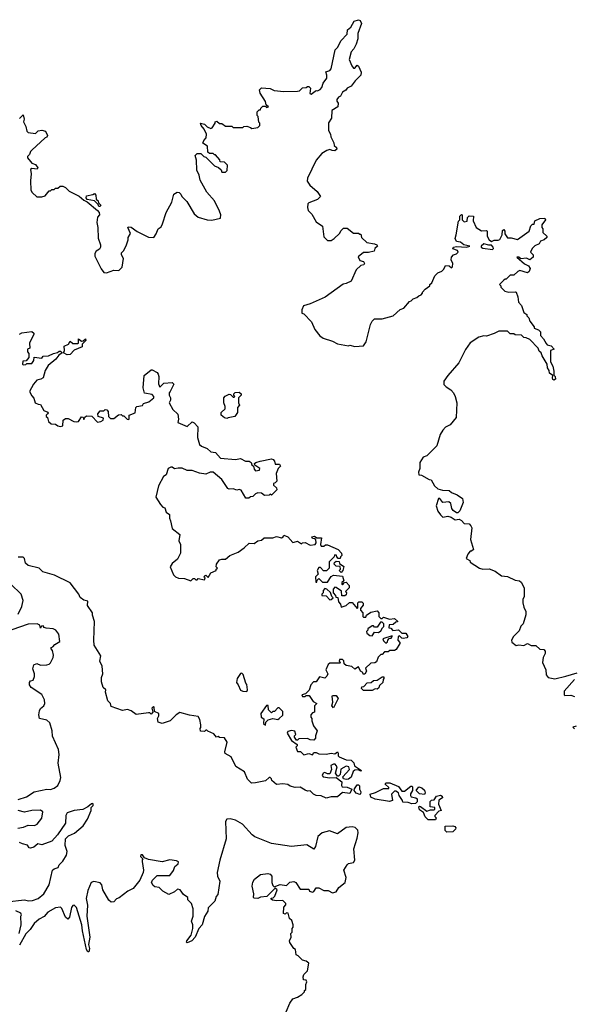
# Model space of a CAD drawing. Extents: x 2494118 to 2687960, y 757339 to 915227.
# Tile 277 of 364: x 2611727 to 2616184, y 892325 to 900246. Entities that reach past the tile are written whole.
import ezdxf

# ---------------------------------------------------------------- set-up
doc = ezdxf.new("R2010")
doc.units = 0

msp = doc.modelspace()

# ---------------------------------------------------------------- linework, layer by layer
at = {"layer": '0CON20XD'}
for points in [[(2611815, 898950), (2611817.5, 898875), (2611827.5, 898855), (2611865, 898820), (2611905, 898820), (2611931.7, 898828.3), (2611965, 898870), (2611975, 898870), (2611985, 898880), (2612005, 898880), (2612015, 898890), (2612035, 898890), (2612052.5, 898907.5), (2612075, 898906.7), (2612095, 898896.7), (2612125, 898866.7), (2612206.4, 898826.4), (2612245, 898794), (2612271.7, 898781.7), (2612355, 898712.5), (2612366.7, 898695), (2612370, 898675), (2612353, 898657), (2612347.5, 898615), (2612357.5, 898575), (2612358.3, 898488.3), (2612377.5, 898435), (2612377.5, 898415), (2612369.3, 898400.7), (2612342.5, 898385), (2612332.5, 898365), (2612332.5, 898345), (2612382.3, 898242.3), (2612405, 898212.5), (2612425, 898210), (2612485, 898232.5), (2612525, 898227.5), (2612553.3, 898255), (2612563.3, 898325), (2612547.5, 898355), (2612548.3, 898371.7), (2612565, 898390), (2612587.5, 898435), (2612600, 898475), (2612600, 898495), (2612620, 898525), (2612597.5, 898575), (2612600, 898580), (2612626.1, 898576.1), (2612672.5, 898542.5), (2612765, 898496.7), (2612806.7, 898493.3), (2612827, 898523), (2612842.5, 898565), (2612865, 898580), (2612877.5, 898605), (2612907.5, 898695), (2612951.7, 898778.3), (2612968.3, 898841.7), (2612995, 898857.5), (2613010, 898855), (2613025, 898842.5), (2613033.8, 898823.8), (2613073, 898783), (2613132.5, 898685), (2613165, 898657.5), (2613237, 898637), (2613275, 898632.5), (2613345, 898650), (2613347.5, 898675), (2613337, 898707), (2613295, 898790), (2613235, 898860), (2613180, 898955), (2613172.5, 898995), (2613152.5, 899035), (2613150, 899115), (2613140, 899155), (2613155, 899170), (2613185, 899170), (2613210, 899145), (2613225, 899140), (2613295, 899070), (2613328.3, 899058.3), (2613348.3, 899038.3), (2613355, 899020), (2613385, 899020), (2613398.3, 899031.7), (2613400, 899075), (2613375, 899100), (2613341.7, 899101.7), (2613338.3, 899118.3), (2613305, 899160), (2613295, 899160), (2613285, 899170), (2613255, 899170), (2613241.7, 899181.7), (2613238.3, 899228.3), (2613202.5, 899252.5), (2613210, 899275), (2613227.5, 899295), (2613230, 899325), (2613213.8, 899365), (2613188, 899395), (2613182.5, 899415), (2613215.6, 899405.6), (2613236.7, 899385), (2613265, 899371.2), (2613277.5, 899375), (2613300, 899415), (2613300, 899425), (2613315, 899430), (2613335, 899410), (2613355, 899410), (2613385, 899390), (2613435, 899390), (2613445, 899380), (2613525, 899380), (2613533, 899387), (2613555, 899390), (2613585, 899380), (2613595, 899370), (2613645, 899380), (2613660, 899395), (2613660, 899415), (2613653, 899423), (2613647, 899467), (2613640, 899475), (2613640, 899505), (2613655, 899520), (2613665, 899520), (2613670, 899535), (2613685, 899550), (2613705, 899550), (2613715, 899540), (2613730, 899545), (2613711.7, 899561.7), (2613707, 899587), (2613662.5, 899655), (2613658.3, 899681.7), (2613673, 899697), (2613745, 899692.5), (2613775, 899677.5), (2613855, 899667.5), (2613965, 899670), (2613980, 899675), (2614003, 899697), (2614035, 899700), (2614045, 899710), (2614055, 899710), (2614067.5, 899695), (2614063, 899653), (2614075, 899647.5), (2614105, 899672.5), (2614115, 899677.5), (2614125, 899673.3), (2614147.5, 899685), (2614159.5, 899700.5), (2614170, 899735), (2614200, 899775), (2614200.7, 899800.7), (2614193, 899827), (2614225, 899837.5), (2614235, 899850), (2614266.1, 900003.9), (2614287.5, 900025), (2614312.5, 900075), (2614365, 900130), (2614367.5, 900165), (2614393, 900187), (2614420, 900235), (2614456.2, 900246.2), (2614469.3, 900239.3), (2614480, 900215), (2614448.8, 900135), (2614448.3, 900091.7), (2614435, 900050), (2614418.3, 900011.7), (2614395, 899987.5), (2614378.8, 899925), (2614400, 899875), (2614415, 899857.5), (2614425, 899857.5), (2614445, 899880), (2614455, 899872.5), (2614477.5, 899825), (2614475, 899800), (2614427.5, 899755), (2614395, 899712.5), (2614365, 899696.7), (2614351.7, 899678.3), (2614326.1, 899663.9), (2614310, 899630), (2614295, 899623.3), (2614281.2, 899605), (2614280.7, 899590.7), (2614290, 899575), (2614287.5, 899545), (2614240, 899515), (2614237.5, 899455), (2614213.6, 899416.4), (2614212.5, 899355), (2614230, 899325), (2614233, 899303), (2614257.5, 899255), (2614260, 899235), (2614278.8, 899218.8), (2614280, 899205), (2614265, 899192.5), (2614243.6, 899193.6), (2614225, 899202.5), (2614200, 899195), (2614160.7, 899169.3), (2614113.9, 899116.1), (2614045, 898970), (2614043, 898947), (2614062.5, 898915), (2614123, 898863), (2614150, 898825), (2614125, 898800), (2614055, 898773.8), (2614045.9, 898764.1), (2614044.2, 898735.8), (2614050.3, 898710.3), (2614080.5, 898680.5), (2614115, 898620), (2614166.1, 898586.1), (2614175, 898500), (2614205, 898470), (2614235, 898470), (2614260, 898485), (2614303, 898527), (2614315, 898550), (2614335, 898570), (2614365, 898570), (2614415, 898530), (2614455, 898530), (2614465, 898520), (2614475, 898520), (2614480, 898495), (2614523, 898453), (2614584.1, 898444.1), (2614602.5, 898435), (2614606.7, 898425), (2614587.5, 898405), (2614580, 898385), (2614535.9, 898374.1), (2614495, 898372.5), (2614451.7, 898338.3), (2614465, 898310), (2614495, 898300), (2614502.5, 898285), (2614497.5, 898275), (2614475, 898267.5), (2614436.7, 898235), (2614396.4, 898143.6), (2614356.4, 898123.6), (2614331.7, 898118.3), (2614185.8, 898014.2), (2614065, 897960), (2614012.5, 897945), (2613998.3, 897911.7), (2614000, 897885), (2614015, 897880), (2614076.4, 897816.4), (2614103.9, 897753.9), (2614143.6, 897703.6), (2614170, 897685), (2614245, 897660), (2614285, 897637.5), (2614375, 897623.3), (2614385, 897627.5), (2614425, 897617.5), (2614495, 897622.5), (2614517.5, 897655), (2614552.5, 897795), (2614565, 897820), (2614585, 897840), (2614645, 897840), (2614735, 897862.5), (2614790, 897915), (2614820, 897925), (2614865, 897980), (2614880, 897985), (2614895, 898000), (2614925, 898010), (2614940, 898025), (2614958.3, 898031.7), (2614970, 898045), (2614970, 898055), (2614991.7, 898078.3), (2615030, 898105), (2615030, 898115), (2615045, 898130), (2615070, 898185), (2615095, 898210), (2615125, 898222.5), (2615140.7, 898239.3), (2615155, 898270), (2615185, 898266.7), (2615205, 898250), (2615212.5, 898257.5), (2615213.3, 898285), (2615200, 898315), (2615203, 898337), (2615220, 898355), (2615245, 898362.5), (2615257.5, 898375), (2615250.7, 898390.7), (2615213.8, 898403.8), (2615220, 898415), (2615245, 898421.2), (2615325, 898417.5), (2615350, 898425), (2615303.8, 898433.8), (2615275, 898457.5), (2615245, 898462.5), (2615232.5, 898485), (2615242.5, 898515), (2615260, 898625), (2615270, 898635), (2615270, 898665), (2615285, 898680), (2615290, 898675), (2615290, 898635), (2615305, 898620), (2615330, 898625), (2615332.5, 898655), (2615345, 898667.5), (2615380, 898665), (2615378.3, 898628.3), (2615402.5, 898575), (2615445, 898547.5), (2615485, 898550), (2615490, 898545), (2615490, 898505), (2615507.5, 898475), (2615525, 898462.5), (2615547.7, 898472.3), (2615578.3, 898471.7), (2615591.7, 898478.3), (2615612.5, 898515), (2615615, 898550), (2615625, 898557.5), (2615632.5, 898545), (2615633, 898523), (2615655, 898492.5), (2615685, 898492.5), (2615735, 898477.5), (2615830, 898545), (2615843, 898587), (2615855, 898600), (2615868.3, 898601.7), (2615875, 898627.5), (2615915, 898647.5), (2615955, 898650), (2615960, 898635), (2615930, 898595), (2615930, 898575), (2615940, 898565), (2615940, 898535), (2615970, 898505), (2615970, 898495), (2615950, 898475), (2615920, 898465), (2615908.3, 898441.7), (2615875, 898427.5), (2615852.5, 898405), (2615840, 898375), (2615860, 898355), (2615860, 898335), (2615835, 898313.3), (2615806.7, 898326.7), (2615762.5, 898322.5), (2615745.9, 898335.9), (2615730, 898335), (2615791.4, 898281.4), (2615823.3, 898265), (2615836.7, 898245), (2615829.3, 898220.7), (2615815, 898210), (2615755, 898227.5), (2615738.3, 898221.7), (2615705, 898190), (2615675, 898190), (2615645, 898160), (2615635, 898160), (2615621.7, 898148.3), (2615590, 898115), (2615600, 898105), (2615600, 898095), (2615633, 898063), (2615665, 898053.3), (2615715, 898057.5), (2615723, 898053), (2615737, 898017), (2615742.5, 897975), (2615767, 897947), (2615785, 897890), (2615810, 897875), (2615810, 897865), (2615827, 897847), (2615835, 897820), (2615870, 897775), (2615870, 897765), (2615905, 897750), (2615920, 897735), (2615920, 897705), (2615945, 897680), (2615965, 897640), (2615975, 897630), (2616005, 897622.5), (2616030, 897595), (2616000, 897585), (2616000, 897495), (2616019.3, 897459.3), (2616028.8, 897418.8), (2616027, 897387), (2616038.8, 897375), (2616041.2, 897355), (2616027, 897347), (2616020.8, 897350.8), (2616016.2, 897365), (2616020, 897385), (2615992.9, 897402.9), (2615988.8, 897425), (2615976, 897445), (2615973.3, 897475), (2615932.3, 897542.3), (2615926.7, 897565), (2615910, 897580), (2615902.5, 897605), (2615835, 897672.5), (2615805, 897687.5), (2615785, 897690), (2615767, 897707), (2615715, 897710), (2615705, 897720), (2615675, 897720), (2615655, 897740), (2615585, 897740), (2615547, 897723), (2615485, 897700), (2615465, 897702.5), (2615425, 897692.5), (2615354.1, 897645.9), (2615316.4, 897593.6), (2615263.6, 897486.4), (2615173.3, 897385), (2615141.7, 897338.3), (2615141.7, 897311.7), (2615161.7, 897291.7), (2615199.5, 897269.5), (2615220, 897245), (2615233.9, 897213.9), (2615246.7, 897165), (2615242.5, 897045), (2615193, 896987), (2615155, 896967.5), (2615133.3, 896945), (2615111.2, 896908.8), (2615085, 896817.5), (2615005, 896737.5), (2614975, 896727.5), (2614950, 896685), (2614950, 896635), (2614937.5, 896605), (2614940, 896585), (2614961.7, 896581.7), (2615025, 896547.5), (2615040, 896545), (2615066.4, 896496.4), (2615093, 896473), (2615131.7, 896461.7), (2615185, 896457.5), (2615203, 896443), (2615250, 896425), (2615292.5, 896395), (2615297, 896363), (2615270, 896295), (2615255, 896280), (2615245, 896280), (2615217, 896297), (2615206.7, 896315), (2615197.5, 896355), (2615181.7, 896368.3)], [(2611725, 899450), (2611755, 899480), (2611762.5, 899445), (2611757.5, 899425), (2611777.3, 899387.3), (2611785, 899350), (2611795, 899340), (2611855, 899330), (2611875, 899352.5), (2611906.2, 899356.2), (2611935, 899350), (2611950, 899315), (2611945, 899300), (2611933.3, 899296.7), (2611825, 899197.5), (2611813.3, 899185), (2611807, 899163), (2611790, 899145), (2611790, 899135), (2611814.1, 899104.1), (2611825, 899092.5), (2611855, 899080), (2611872.5, 899055), (2611867.5, 899042.5), (2611825, 899050), (2611815, 899040), (2611820, 899005), (2611815, 898950)], [(2612375, 898742.5), (2612363.6, 898743.6), (2612358.3, 898758.3), (2612328.3, 898788.3), (2612270.7, 898800.7), (2612263.6, 898813.6), (2612265, 898830), (2612315, 898840), (2612328.3, 898848.3), (2612340, 898835), (2612341.7, 898801.7), (2612358.3, 898788.3), (2612361.7, 898771.7), (2612380, 898755), (2612375, 898742.5)], [(2615535, 898397.5), (2615542.5, 898405), (2615540, 898415), (2615525, 898432.5), (2615505, 898431.2), (2615465, 898442.5), (2615442.5, 898425), (2615442.5, 898415), (2615455, 898408.8), (2615535, 898397.5)], [(2611725, 897717.5), (2611745, 897727.5), (2611825, 897737.5), (2611840, 897725), (2611842.5, 897715), (2611807.5, 897645), (2611810, 897605), (2611790, 897595), (2611790, 897575), (2611801.7, 897561.7), (2611801.7, 897528.3), (2611778.3, 897501.7), (2611751.7, 897498.3), (2611750, 897475), (2611755, 897470), (2611777, 897473), (2611785, 897480), (2611825, 897480), (2611840, 897505), (2611845, 897530), (2611905, 897522.5), (2611915, 897540), (2611959.3, 897540.7), (2611998.3, 897561.7), (2612031.7, 897568.3), (2612045, 897580), (2612055, 897580), (2612070, 897565), (2612043.3, 897546.7), (2612017.5, 897515), (2611957.5, 897465), (2611931.2, 897425), (2611917.5, 897365), (2611896.4, 897353.6), (2611865, 897347.5), (2611837.5, 897315), (2611807.5, 897255), (2611825, 897220), (2611841.7, 897201.7), (2611852.5, 897165), (2611875, 897152.5), (2611895, 897150), (2611921.7, 897101.7), (2611955, 897090), (2611957, 897083), (2611950, 897075), (2611940, 897065), (2611940, 897055), (2611950, 897045), (2611960, 897015), (2611980, 896995), (2612015, 896992.5), (2612035, 896977.5), (2612055, 896973.3), (2612075, 896980), (2612077.5, 897025), (2612095, 897037.5), (2612117, 897037), (2612163, 897013), (2612185, 897010), (2612200, 897015), (2612225, 897050), (2612238.3, 897048.3), (2612245, 897030), (2612251.7, 897048.3), (2612265, 897060), (2612307, 897057), (2612355, 897007.5), (2612380, 897015), (2612400, 897025), (2612401.7, 897041.7), (2612360, 897055), (2612357.5, 897075), (2612375, 897100), (2612405, 897100), (2612415, 897110), (2612428.3, 897108.3), (2612440, 897095), (2612443, 897053), (2612458.3, 897038.3), (2612485, 897037.5), (2612521.7, 897068.3), (2612545, 897070), (2612555, 897060), (2612565, 897060), (2612591.7, 897031.7), (2612605, 897030), (2612610, 897035), (2612610, 897065), (2612657, 897083), (2612663, 897127), (2612670, 897135), (2612715, 897143.3), (2612725, 897157.5), (2612768.3, 897171.7), (2612807.5, 897205), (2612807.5, 897215), (2612795, 897230), (2612731.7, 897241.7), (2612722.5, 897285), (2612730, 897385), (2612785, 897430), (2612795, 897430), (2612835, 897407.5), (2612842.5, 897395), (2612847.5, 897375), (2612843.6, 897316.4), (2612855, 897290), (2612888.3, 897321.7), (2612955, 897327.5), (2612967.5, 897315), (2612940, 897255), (2612930, 897245), (2612930, 897225), (2612942.5, 897205), (2612942.5, 897185), (2612930, 897165), (2612960.7, 897110.7), (2613001.7, 897071.7), (2613006.7, 897033.3), (2613000, 897005), (2613075, 896973.3), (2613115, 897010), (2613133.3, 897003.3), (2613161.7, 896971.7), (2613160, 896885), (2613175, 896830), (2613190, 896815), (2613236.1, 896796.1), (2613265, 896770), (2613305, 896763.3), (2613345, 896720), (2613465, 896708.8), (2613505, 896716.7), (2613545, 896693.3), (2613575, 896693.8), (2613590, 896685), (2613597.5, 896665), (2613610, 896655), (2613615, 896630), (2613625, 896617.5), (2613657, 896623), (2613660, 896635), (2613621.7, 896661.7), (2613617.5, 896675), (2613627.5, 896685), (2613662.5, 896695), (2613753.6, 896713.6), (2613768.3, 896708.3), (2613780, 896695), (2613785, 896670), (2613819.3, 896669.3), (2613826.7, 896655), (2613807.5, 896635), (2613792.5, 896595), (2613797.5, 896535), (2613785, 896520), (2613770, 896515), (2613771.7, 896501.7), (2613795, 896480), (2613797.5, 896465), (2613755, 896420), (2613745, 896430), (2613735, 896420), (2613698.3, 896418.3), (2613675, 896436.7), (2613645, 896438.8), (2613627, 896433), (2613605, 896410), (2613585, 896407.5), (2613572.5, 896397.5), (2613547, 896397), (2613511.2, 896461.2), (2613495, 896466.2), (2613475, 896460), (2613445, 896473.3), (2613415, 896468.8), (2613402.5, 896475), (2613355, 896547.5), (2613285.8, 896605.8), (2613260, 896605), (2613225, 896588.8), (2613175, 896598), (2613115, 896618.8), (2613075, 896620), (2613035, 896638.8), (2613002, 896638), (2612975, 896632.5), (2612955, 896646.2), (2612945, 896646.2), (2612923.3, 896635), (2612907.5, 896585), (2612885, 896570), (2612844.2, 896495.8), (2612824, 896406), (2612860, 896345), (2612880, 896325), (2612895, 896320), (2612907.5, 896285), (2612932.5, 896265), (2612932.5, 896235), (2612942.5, 896215), (2612955, 896152.5), (2613016.2, 896105), (2613007.5, 896055), (2613023, 896023), (2613023.3, 895955), (2612996.7, 895905), (2612955, 895872.5), (2612937.5, 895845), (2612965, 895780), (2612983, 895763), (2613005, 895752.5), (2613055, 895750), (2613105, 895732.5), (2613125, 895750), (2613135, 895750), (2613145, 895740), (2613155, 895740), (2613165, 895750), (2613215, 895740), (2613220, 895755), (2613210, 895765), (2613220, 895775), (2613227, 895777), (2613245, 895760), (2613267.5, 895795), (2613310, 895815), (2613310, 895825), (2613320, 895835), (2613310, 895845), (2613312.5, 895865), (2613335, 895900), (2613355, 895907.5), (2613385, 895907.5), (2613420, 895935), (2613485, 895962.5), (2613533.9, 895996.1), (2613574.1, 896035.9), (2613615, 896032.5), (2613645, 896052.5), (2613675, 896060), (2613695, 896076.7), (2613765, 896077.5), (2613795, 896087.5), (2613835, 896077.5), (2613847.5, 896085), (2613855, 896100), (2613885.9, 896085.9), (2613925, 896040), (2613936.7, 896043.3)], [(2612110.7, 897550.7), (2612080, 897565), (2612087.5, 897585), (2612085, 897620), (2612120, 897635), (2612135, 897660), (2612155, 897640), (2612195, 897640), (2612200, 897645), (2612201.7, 897678.3), (2612225, 897660), (2612238.3, 897661.7), (2612258.3, 897678.3), (2612260, 897665), (2612230, 897635), (2612230, 897615), (2612165, 897587.5), (2612135, 897553.3), (2612110.7, 897550.7)], [(2613395, 897037.5), (2613375, 897043.3), (2613350, 897065), (2613350, 897085), (2613382.5, 897115), (2613382.5, 897135), (2613370, 897165), (2613370, 897205), (2613381.7, 897218.3), (2613415, 897232.5), (2613425, 897230), (2613445, 897210), (2613455, 897210), (2613460, 897215), (2613450, 897225), (2613450, 897235), (2613461.7, 897248.3), (2613495, 897250), (2613510, 897235), (2613510, 897225), (2613490, 897205), (2613490, 897165), (2613497.5, 897145), (2613480, 897125), (2613480, 897085), (2613460, 897055), (2613405, 897042.5), (2613395, 897037.5)], [(2615181.7, 896368.3), (2615135, 896363.3), (2615110, 896395), (2615100, 896395), (2615080.6, 896335), (2615095, 896293.3), (2615115, 896263.3), (2615135, 896243.3), (2615175, 896252.5), (2615200, 896245), (2615233, 896223), (2615265, 896227.5), (2615285, 896217.5), (2615305, 896192.5), (2615345, 896190), (2615360, 896175), (2615367, 896157), (2615357.5, 896065), (2615380, 895985), (2615365, 895970), (2615355, 895970), (2615333.9, 895946.1), (2615321.7, 895911.7), (2615350, 895895), (2615355, 895882.5), (2615430, 895835), (2615455.6, 895825.6), (2615508, 895828), (2615555, 895810), (2615605, 895773.3), (2615655, 895767.5), (2615715, 895737.5), (2615751.7, 895731.7), (2615765, 895720), (2615787.5, 895675), (2615787.5, 895605), (2615778.3, 895581.7), (2615777.5, 895555), (2615785, 895520), (2615802.5, 895485), (2615801.7, 895458.3), (2615780, 895385), (2615763, 895367), (2615749.3, 895330.7), (2615702.5, 895285), (2615687.5, 895255), (2615688.3, 895238.3), (2615725, 895212.5), (2615745, 895217.5), (2615785, 895212.5), (2615815, 895227.5), (2615845, 895212.5), (2615881.7, 895211.7), (2615915, 895182.5), (2615948.3, 895178.3), (2615957, 895167), (2615957, 895147), (2615942.5, 895115), (2615937.5, 895075), (2615962.5, 895015), (2615966.7, 894975), (2615982.5, 894955), (2616035, 894944), (2616125, 894963.8), (2616215, 894992.5)], [(2613936.7, 896043.3), (2613965, 896050), (2613995, 896030), (2614003, 896037), (2614025, 896040), (2614065, 896017.5), (2614107, 896023), (2614113, 896037), (2614111.7, 896061.7), (2614105, 896070), (2614085, 896072.5), (2614080, 896085), (2614101.7, 896091.7), (2614118.3, 896078.3), (2614158.3, 896078.3), (2614150, 896025), (2614155, 896010), (2614175, 896010), (2614188.3, 896021.7), (2614205, 896022.5), (2614290, 895985), (2614317.5, 895955), (2614320, 895935), (2614310, 895925), (2614308.3, 895911.7), (2614291.7, 895911.7), (2614280, 895925), (2614278.3, 895938.3), (2614265, 895940), (2614260, 895925), (2614220, 895885), (2614220, 895835), (2614197, 895813), (2614173, 895813), (2614148.3, 895838.3), (2614135, 895840), (2614122.5, 895815), (2614130, 895785), (2614110, 895765), (2614111.7, 895721.7), (2614118.3, 895721.7), (2614121.7, 895738.3), (2614135, 895750), (2614165, 895720), (2614205, 895720), (2614233.6, 895766.4), (2614255, 895777.5), (2614325, 895770), (2614337.5, 895732.5), (2614321.7, 895718.3), (2614320, 895705), (2614325, 895700), (2614341.7, 895718.3), (2614355, 895720), (2614380, 895695), (2614380, 895675), (2614350, 895645), (2614357.5, 895635), (2614355, 895620), (2614345, 895610), (2614321.7, 895611.7), (2614318.3, 895648.3), (2614275, 895677.5), (2614265, 895680), (2614250, 895665), (2614250, 895635), (2614270, 895615), (2614271.7, 895601.7), (2614288.3, 895598.3), (2614293, 895563), (2614310, 895545), (2614315, 895520), (2614355, 895532.5), (2614383, 895557), (2614405, 895557.5), (2614445, 895510), (2614450, 895515), (2614450, 895555), (2614458.3, 895561.7), (2614481.7, 895561.7), (2614491.7, 895551.7), (2614492.5, 895535), (2614471.7, 895508.3), (2614470, 895495), (2614490, 895475), (2614490, 895445), (2614495, 895440), (2614515, 895440), (2614520, 895455), (2614555, 895480), (2614605, 895490), (2614620, 895475), (2614620, 895445), (2614635, 895430), (2614645, 895430), (2614655, 895440), (2614705, 895422.5), (2614745, 895430), (2614768.3, 895408.3), (2614768.3, 895401.7), (2614755, 895400), (2614735, 895380), (2614701.7, 895378.3), (2614700, 895355), (2614715, 895350), (2614731.7, 895331.7), (2614777, 895337), (2614805, 895310), (2614835, 895310), (2614852.5, 895285), (2614845, 895273.3), (2614815, 895267.5), (2614805, 895270), (2614785, 895290), (2614775, 895280), (2614772.5, 895255), (2614787, 895237), (2614787, 895227), (2614759.3, 895180.7), (2614745, 895172.5), (2614708.3, 895171.7), (2614695, 895160), (2614665, 895160), (2614645, 895140), (2614635, 895140), (2614613, 895117), (2614600, 895080), (2614587.5, 895072.5), (2614555, 895070), (2614511.7, 895028.3), (2614520, 895005), (2614505, 894980), (2614491.7, 894981.7), (2614490, 894995), (2614470, 895005), (2614455, 895040), (2614425, 895022.5), (2614401.7, 895041.7), (2614355, 895050), (2614340, 895065), (2614337, 895087), (2614325, 895100), (2614301.7, 895098.3), (2614300, 895085), (2614310, 895075), (2614305, 895070), (2614225, 895070), (2614211.7, 895058.3), (2614192.5, 895015), (2614207.5, 894985), (2614200, 894965), (2614185, 894950), (2614141.7, 894958.3), (2614115, 894920), (2614091.7, 894918.3), (2614070, 894895), (2614058.3, 894851.7), (2614028.3, 894821.7), (2614000, 894815), (2614005, 894800), (2614025, 894800), (2614035, 894810), (2614058.3, 894808.3), (2614090.7, 894760.7), (2614120, 894745), (2614100, 894725), (2614100, 894675), (2614085, 894670), (2614070, 894655), (2614070, 894635), (2614080, 894625), (2614080, 894605), (2614092.5, 894565), (2614122.5, 894525), (2614110, 894485), (2614110, 894465), (2614095, 894450), (2614065, 894452.5), (2614045, 894462.5), (2613975, 894460), (2613965, 894450), (2613955, 894450), (2613940, 894475), (2613940, 894485), (2613950, 894495), (2613943, 894523), (2613915, 894527.5), (2613885, 894520), (2613880, 894505), (2613915, 894447.5), (2613960, 894415), (2613960, 894405), (2613950, 894395), (2613965, 894360), (2613988.3, 894358.3), (2614015, 894333.3), (2614055, 894342.5), (2614085, 894332.5), (2614095, 894350), (2614115, 894350), (2614135, 894340), (2614195, 894337.5), (2614235, 894346.7), (2614265, 894340), (2614287, 894357), (2614292.5, 894345), (2614290, 894325), (2614300, 894315), (2614355, 894292.5), (2614395, 894290), (2614417, 894267), (2614423.6, 894243.6), (2614480, 894205), (2614475, 894200), (2614451.7, 894211.7), (2614425, 894210), (2614413, 894197), (2614396.4, 894153.6), (2614375, 894137.5), (2614355, 894132.5), (2614335, 894140), (2614330, 894155), (2614382.5, 894215), (2614377.5, 894235), (2614355, 894240), (2614313.6, 894216.4), (2614307, 894173), (2614295, 894160), (2614285, 894160), (2614270, 894185), (2614282.5, 894235), (2614266.1, 894256.1), (2614255, 894256.7), (2614232.5, 894245), (2614236.7, 894215), (2614225, 894180), (2614205, 894180), (2614185, 894190), (2614170, 894185), (2614162.5, 894165), (2614170, 894155), (2614225, 894147.5), (2614275, 894150), (2614320, 894115), (2614317.5, 894085), (2614323.6, 894073.6), (2614365, 894072.5), (2614400, 894055), (2614385, 894020), (2614325, 894030), (2614285, 893994), (2614235, 893993.8), (2614195, 893983.8), (2614155, 894002.5), (2614115, 894003.8), (2614093.3, 894015), (2614065, 894042.5), (2614045, 894040), (2614025, 894046.7), (2613985, 894072.5), (2613945, 894070), (2613905, 894080), (2613885, 894092.5), (2613845, 894100), (2613795, 894093.3), (2613757.5, 894125), (2613755, 894140), (2613745, 894150), (2613735, 894150), (2613706.4, 894123.6), (2613625, 894107.5), (2613593.6, 894103.6), (2613562.5, 894135), (2613537.5, 894195), (2613468.3, 894238.3), (2613430, 894315), (2613382.7, 894342.7), (2613378.8, 894355), (2613396.7, 894435), (2613375, 894470), (2613335, 894472.5), (2613325, 894480), (2613313, 894473), (2613290, 894500), (2613241.7, 894521.7), (2613235, 894530), (2613225, 894530), (2613215, 894520), (2613181.7, 894521.7), (2613180, 894545), (2613187, 894553), (2613187, 894573), (2613177, 894617), (2613165, 894640), (2613095, 894650), (2613017, 894673), (2612987.5, 894655), (2612937.5, 894605), (2612875, 894583.3), (2612842.5, 894595), (2612837.5, 894625), (2612847.5, 894645), (2612847.5, 894665), (2612811.7, 894681.7), (2612810, 894715), (2612805, 894720), (2612792.5, 894707.5), (2612800, 894675), (2612785, 894660), (2612775, 894670), (2612765, 894670), (2612665, 894657.5), (2612626.1, 894686.1), (2612596.4, 894696.4), (2612555, 894690), (2612465, 894720), (2612457.5, 894745), (2612437.5, 894767.5), (2612417.5, 894835), (2612420, 894855), (2612400, 894875), (2612385, 894920), (2612386.7, 894955), (2612397.5, 894985), (2612392.5, 895045), (2612372.5, 895085), (2612379.3, 895129.3), (2612327.5, 895215), (2612323.6, 895253.6), (2612330, 895405), (2612313.3, 895455), (2612312.5, 895475), (2612274.2, 895534.2), (2612275, 895567.5), (2612245, 895576.7), (2612215, 895597.5), (2612203.6, 895623.6), (2612135, 895716.7), (2612007.7, 895777.7), (2611914.1, 895804.1), (2611883.9, 895833.9), (2611795, 895856), (2611774, 895875), (2611765, 895912.5), (2611755, 895921.2), (2611715, 895922)], [(2614315, 895800), (2614300, 895815), (2614310, 895825), (2614308.3, 895848.3), (2614275, 895850), (2614260, 895865), (2614261.7, 895878.3), (2614275, 895890), (2614298.3, 895888.3), (2614301.7, 895871.7), (2614337, 895847), (2614330, 895815), (2614315, 895800)], [(2611715.5, 895464.5), (2611744.2, 895525), (2611756.6, 895573.4), (2611738.9, 895625), (2611655, 895704.2)], [(2614225, 895580), (2614235, 895582.5), (2614250, 895595), (2614240, 895605), (2614228.3, 895638.3), (2614200, 895665), (2614185, 895670), (2614170, 895655), (2614170, 895635), (2614160, 895625), (2614160, 895615), (2614195, 895610), (2614225, 895580)], [(2611716.1, 893973.9), (2611782.5, 893995), (2611845, 894033.8), (2611945, 894056), (2611975, 894053.8), (2612005, 894063.8), (2612033.3, 894085), (2612054, 894126), (2612058.8, 894148.8), (2612035.8, 894265), (2612044, 894335), (2612040, 894375), (2611991.7, 894481.7), (2611989.2, 894525), (2611969.5, 894589.5), (2611945, 894611.4), (2611887.5, 894625), (2611882.5, 894655), (2611888, 894685), (2611896.2, 894705), (2611922.7, 894727.3), (2611929.2, 894745), (2611928, 894775), (2611906.3, 894816.3), (2611820, 894875), (2611807.5, 894895), (2611807, 894913), (2611815, 894927.5), (2611836.4, 894933.6), (2611847, 894963), (2611847.5, 894985), (2611832.5, 895025), (2611842.5, 895055), (2611865, 895067.5), (2611895, 895053.3), (2611945, 895056.2), (2611965, 895061.2), (2611975, 895073.3), (2611996, 895115), (2611998.8, 895135), (2611992.5, 895172.5), (2611980, 895185), (2611980, 895195), (2611995, 895200), (2612011.2, 895218.8), (2612050, 895245), (2612042.3, 895302.3), (2612018.8, 895335), (2611997.5, 895345), (2611940.7, 895350.7), (2611925, 895357.5), (2611915, 895370), (2611901.7, 895368.3), (2611895, 895350), (2611890, 895375), (2611866.7, 895386.7), (2611795, 895384), (2611665, 895337.5)], [(2614565, 895290), (2614585, 895320), (2614615, 895317.5), (2614635, 895330), (2614647.5, 895355), (2614660, 895365), (2614660, 895385), (2614645, 895400), (2614631.7, 895398.3), (2614605, 895360), (2614585, 895360), (2614575, 895370), (2614565, 895370), (2614530, 895345), (2614530, 895335), (2614520, 895325), (2614521.7, 895311.7), (2614545, 895292.5), (2614565, 895290)], [(2614675, 895230), (2614688.3, 895241.7), (2614690, 895255), (2614701.7, 895268.3), (2614718.3, 895271.7), (2614727, 895283), (2614725, 895290), (2614650, 895265), (2614655, 895250), (2614675, 895230)], [(2613555, 894842.5), (2613562.5, 894855), (2613557, 894897), (2613548.3, 894908.3), (2613527, 894977), (2613515, 894990), (2613505, 894987.5), (2613477.5, 894945), (2613472.5, 894915), (2613487.5, 894895), (2613505, 894852.5), (2613523.9, 894843.9), (2613555, 894842.5)], [(2614565, 894850), (2614495, 894850), (2614480, 894865), (2614481.7, 894878.3), (2614498.3, 894881.7), (2614525, 894910), (2614557, 894913), (2614575, 894930), (2614605, 894932.5), (2614645, 894960), (2614658.3, 894958.3), (2614660, 894945), (2614652.5, 894937.5), (2614650, 894915), (2614625, 894890), (2614618.3, 894871.7), (2614605, 894860), (2614588.3, 894861.7), (2614565, 894850)], [(2616195, 894937.5), (2616110, 894845), (2616110, 894815), (2616115, 894810), (2616165, 894812.5), (2616195, 894802.5)], [(2614255, 894710), (2614240, 894725), (2614247.5, 894755), (2614242.5, 894805), (2614245, 894810), (2614275, 894810), (2614290, 894785), (2614255, 894710)], [(2613705, 894570), (2613710, 894595), (2613726.4, 894613.6), (2613765, 894623.3), (2613805, 894617.5), (2613816.4, 894623.6), (2613845, 894650), (2613845, 894680), (2613815, 894710), (2613805, 894710), (2613778.3, 894681.7), (2613765, 894680), (2613755, 894670), (2613730, 894695), (2613728.3, 894728.3), (2613715, 894730), (2613667.5, 894665), (2613672.5, 894635), (2613691.7, 894621.7), (2613690, 894585), (2613705, 894570)], [(2616208.3, 894561.7), (2616180, 894555), (2616195, 894540)], [(2614465, 894013.3), (2614435, 894022.5), (2614420, 894045), (2614421.7, 894058.3), (2614445, 894090), (2614455, 894090), (2614461.7, 894081.7), (2614462.5, 894055), (2614472.5, 894035), (2614471.7, 894018.3), (2614465, 894013.3)], [(2614885, 893937.5), (2614855, 893947.5), (2614811.7, 893951.7), (2614810, 893965), (2614782.5, 894005), (2614777, 894027), (2614755, 894040), (2614745, 894040), (2614720, 894015), (2614730, 893965), (2614705, 893957.5), (2614590, 893975), (2614555, 893992.5), (2614550, 894015), (2614591.7, 894028.3), (2614655, 894062.5), (2614698.3, 894061.7), (2614698.3, 894068.3), (2614670, 894095), (2614675, 894107.5), (2614707, 894107), (2614777, 894077), (2614805, 894040), (2614825, 894040), (2614875, 894080), (2614885, 894080), (2614890, 894075), (2614890, 894045), (2614873, 894017), (2614872.5, 894005), (2614880, 893995), (2614917, 893987), (2614927, 893977), (2614927, 893953), (2614915, 893940), (2614885, 893937.5)], [(2614985, 894012.5), (2614945, 894017.5), (2614920, 894045), (2614940, 894075), (2614965, 894067.5), (2614985, 894047.5), (2614992.5, 894025), (2614985, 894012.5)], [(2615075, 893810), (2615015, 893810), (2614993, 893833), (2614978.3, 893868.3), (2614945, 893890), (2614940, 893915), (2614945, 893920), (2614955, 893917.5), (2615005, 893877.5), (2615035, 893890), (2615065, 893890), (2615070, 893895), (2615068.3, 893908.3), (2615033, 893913), (2615033, 893957), (2615043, 893967), (2615065, 893970), (2615081.7, 893998.3), (2615115, 894007.5), (2615128.3, 893998.3), (2615130, 893985), (2615101.7, 893968.3), (2615100, 893935), (2615120, 893885), (2615101.7, 893878.3), (2615070, 893845), (2615070, 893835), (2615080, 893825), (2615075, 893810)], [(2611625, 893148.8), (2611765, 893164.4), (2611798.3, 893158.3), (2611829.5, 893160.5), (2611875, 893176.2), (2611922, 893215), (2611965, 893287.5), (2611992.5, 893405), (2612005, 893416), (2612036.2, 893425), (2612044.2, 893445.8), (2612075, 893476.2), (2612104, 893525), (2612110, 893555), (2612093.9, 893603.9), (2612096.7, 893655), (2612119.5, 893680.5), (2612168.1, 893701.9), (2612239.1, 893760.9), (2612274, 893815), (2612303.3, 893885), (2612302.5, 893907.5), (2612320, 893925), (2612320, 893935), (2612315, 893940), (2612305, 893937.5), (2612277, 893913), (2612235, 893893.3), (2612165, 893884), (2612110, 893865), (2612098.8, 893845), (2612095, 893782.5), (2612032.3, 893687.7), (2611985, 893636.7), (2611905, 893608.8), (2611873.6, 893616.4), (2611840.7, 893589.3), (2611815, 893580), (2611803.6, 893583.6), (2611790, 893605), (2611750, 893615), (2611727, 893627)], [(2611713, 893743), (2611759.3, 893750.7), (2611795, 893766.7), (2611845.8, 893764.2), (2611866.7, 893775), (2611905, 893822.5), (2611913, 893873), (2611896.1, 893886.1), (2611825, 893883.8), (2611765, 893870), (2611715, 893883.3)], [(2614000, 892405), (2614020, 892425), (2614020, 892435), (2614030, 892445), (2614030, 892485), (2614040, 892505), (2614035, 892520), (2614011.7, 892521.7), (2614008.8, 892545), (2614014.2, 892565.8), (2614043.3, 892595), (2614056.4, 892656.4), (2614035, 892672.5), (2614005, 892680), (2613970, 892715), (2613953.6, 892723.6), (2613947.5, 892765), (2613933.6, 892773.6), (2613903, 892823), (2613900, 892835), (2613912.5, 892865), (2613910, 892895), (2613920, 892905), (2613920, 892935), (2613930, 892945), (2613930, 892965), (2613918.3, 892998.3), (2613900, 893015), (2613888.3, 893058.3), (2613875, 893060), (2613865, 893050), (2613850, 893055), (2613853, 893107), (2613870, 893125), (2613870, 893135), (2613845, 893160), (2613795, 893157.5), (2613763, 893163), (2613751.7, 893171.7), (2613751.7, 893178.3), (2613768.3, 893181.7), (2613782.5, 893195), (2613800, 893245), (2613785, 893260), (2613717.5, 893192.5), (2613665, 893187.5), (2613645, 893177.5), (2613615, 893180), (2613610, 893185), (2613613.3, 893215), (2613600, 893275), (2613603.6, 893306.4), (2613618.3, 893331.7), (2613665, 893370), (2613725, 893376.7), (2613745, 893372.5), (2613757, 893357), (2613756.7, 893305), (2613765, 893280), (2613775, 893270), (2613825, 893290), (2613875, 893280), (2613903, 893307), (2613935, 893312.5), (2613950, 893305), (2613985, 893252.5), (2614055, 893250), (2614060, 893235), (2614085, 893227.5), (2614095, 893232.5), (2614115, 893262.5), (2614135, 893262.5), (2614175, 893240), (2614211.7, 893241.7), (2614245, 893222.5), (2614275, 893230), (2614297.5, 893265), (2614346.7, 893305), (2614356.7, 893345), (2614336.2, 893405), (2614363.9, 893446.1), (2614375, 893457.5), (2614413.6, 893466.4), (2614426.1, 893483.9), (2614417.5, 893575), (2614445, 893662.5), (2614452, 893705), (2614450, 893725), (2614427.4, 893747.4), (2614405, 893752.9), (2614355, 893748.1), (2614285, 893696.2), (2614220.5, 893720.5), (2614163.3, 893705), (2614128.8, 893675), (2614107.5, 893595), (2614095, 893572.5), (2614037.7, 893607.7), (2613915, 893595.8), (2613755, 893618), (2613621.7, 893671.7), (2613599.1, 893689.1), (2613521.2, 893775), (2613465, 893805.6), (2613423, 893817), (2613396, 893814), (2613384, 893795), (2613389.2, 893655), (2613338, 893485), (2613316.2, 893385), (2613320, 893355), (2613337.5, 893315), (2613321.7, 893208.3), (2613308.3, 893191.7), (2613297.5, 893155), (2613245, 893100), (2613242.5, 893075), (2613215, 893032.5), (2613196.7, 892965), (2613170, 892935), (2613138.8, 892865), (2613112.5, 892835), (2613075, 892820), (2613070, 892825), (2613072.5, 892835), (2613108, 892882), (2613122, 892935), (2613121.2, 892965), (2613110, 892995), (2613123.8, 893035), (2613123, 893093), (2613110, 893135), (2613080, 893165), (2613080, 893185), (2613045, 893207.5), (2613020, 893245), (2612998.3, 893251.7), (2612975, 893230), (2612928.3, 893208.3), (2612880, 893235), (2612850, 893265), (2612815, 893270), (2612800.7, 893280.7), (2612787.5, 893305), (2612797.5, 893325), (2612835, 893360), (2612935, 893360), (2612965, 893402.5), (2612976.7, 893433.3), (2613002.5, 893455), (2613005, 893470), (2612989.3, 893479.3), (2612935, 893487.1), (2612875, 893470), (2612765, 893491.2), (2612732.5, 893502.5), (2612715, 893527.5), (2612701.7, 893528.3), (2612700, 893515), (2612720, 893495), (2612712.5, 893487.5), (2612712.5, 893475), (2612723.8, 893405), (2612721.2, 893385), (2612695, 893322.5), (2612642, 893258), (2612597.5, 893235), (2612528.3, 893181.7), (2612506.4, 893173.6), (2612485, 893150), (2612465, 893146.7), (2612445, 893162.5), (2612396.4, 893246.4), (2612388, 893285), (2612375, 893301.2), (2612325, 893313.3), (2612303.3, 893305), (2612275, 893240), (2612262.5, 893175), (2612272.1, 893122.1), (2612267.3, 893035), (2612291.9, 892865), (2612281.2, 892805), (2612290, 892775), (2612285, 892747.5), (2612275, 892746.7), (2612266.2, 892765), (2612232.2, 892915), (2612226.4, 892965), (2612185, 893103.3), (2612165, 893122), (2612155, 893121.2), (2612144.2, 893104.2), (2612127.5, 893025), (2612115, 893010), (2612095, 893026.7), (2612066.7, 893096.7), (2612055, 893106), (2612015, 893101.2), (2611952.7, 893067.3), (2611925, 893032.5), (2611885, 893010), (2611844, 892975), (2611811.9, 892928.1), (2611777.7, 892892.3), (2611725, 892800)], [(2615165, 893710), (2615153, 893723), (2615151.7, 893758.3), (2615215, 893760), (2615230, 893755), (2615237.5, 893745), (2615237, 893733), (2615215, 893712.5), (2615165, 893710)], [(2611724.2, 892895), (2611739.2, 892965), (2611737.5, 893035), (2611742.5, 893045), (2611737.7, 893057.7), (2611695, 893077.8)], [(2613873.3, 892265), (2613902, 892335), (2613925, 892370), (2613965, 892382.5), (2614000, 892405)]]:
    msp.add_lwpolyline(points, dxfattribs=at)

doc.saveas('drawing.dxf')
